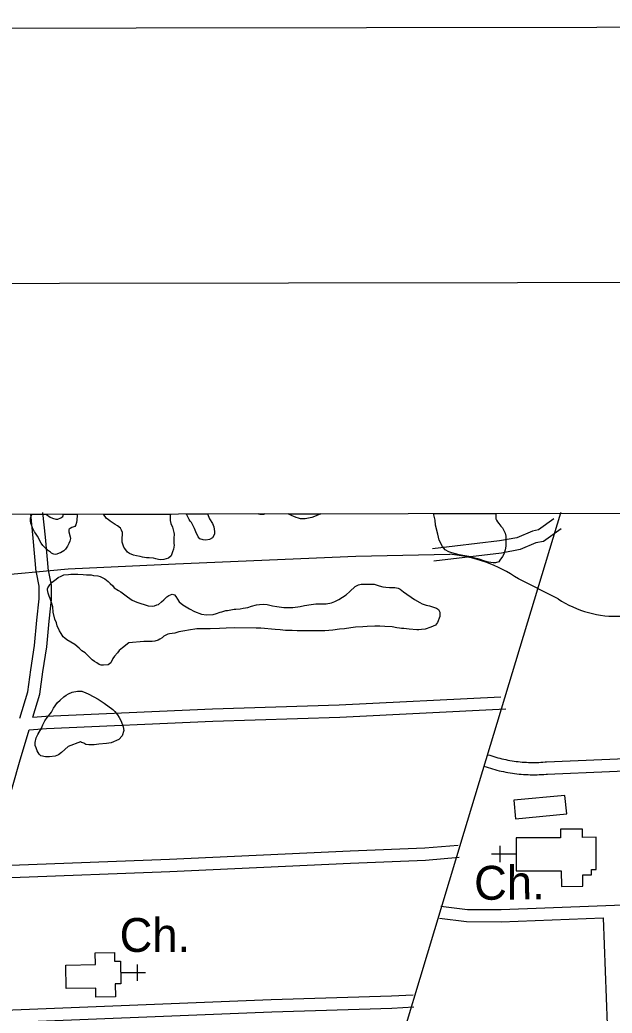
# Model space of a CAD drawing. Extents: x 3313447 to 3351316, y 703786 to 729172.
# Drawn here: x 3336310 to 3337761, y 726156 to 728589 of the extents above; entities that cross this region are included whole.
import ezdxf

# ---------------------------------------------------------------- set-up
doc = ezdxf.new("R2010")
doc.units = 0
for name, color, linetype in [('G-ANNO-NPLT', 7, 'Continuous'), ('V-ANNO-SYMB', 7, 'Continuous'), ('V-BLDG-OTLN', 7, 'Continuous'), ('V-GRID-FRAM', 7, 'Continuous'), ('V-ROAD-CNTR', 7, 'Continuous'), ('V-SITE-OTLN', 7, 'Continuous'), ('V-SITE-OTLN-IDEN', 7, 'Continuous'), ('V-SITE-VEGE', 7, 'Continuous')]:
    doc.layers.add(name, color=color, linetype=linetype)

msp = doc.modelspace()

# ---------------------------------------------------------------- linework, layer by layer
at = {"layer": 'G-ANNO-NPLT'}
msp.add_lwpolyline([(3314065.9, 704369.2), (3350732.5, 704422.5), (3350697.3, 728589.1), (3314030.7, 728535.8)], close=True, dxfattribs=at)
at = {"layer": 'V-ANNO-SYMB'}
msp.add_lwpolyline([(3316815.1, 704998.2), (3349898.2, 705046.3), (3349864.9, 727962.9), (3316781.7, 727914.8), (3316815.1, 704998.2)], dxfattribs=at)
at = {"layer": 'V-BLDG-OTLN'}
for points in [[(3337524.2, 726632.3), (3337649.5, 726644.1), (3337645.2, 726689.6), (3337519.9, 726677.8)], [(3337525.8, 726504.7), (3337636.3, 726505.1), (3337636.5, 726466.9), (3337689.1, 726467), (3337689, 726495.1), (3337710.1, 726495.1), (3337710, 726507.9), (3337722, 726507.9), (3337721.8, 726587), (3337687.8, 726586.9), (3337687.8, 726607), (3337634.7, 726606.8), (3337634.7, 726585.9), (3337525.6, 726585.5)], [(3336422.8, 726273.9), (3336495.2, 726275.1), (3336494.7, 726303.7), (3336541.7, 726304.5), (3336542.1, 726283.6), (3336556.5, 726283.8), (3336557.5, 726228.3), (3336543.5, 726228.1), (3336544, 726196.5), (3336496.4, 726195.7), (3336496, 726217.7), (3336423.8, 726216.5)]]:
    msp.add_lwpolyline(points, close=True, dxfattribs=at)
at = {"layer": 'V-GRID-FRAM'}
msp.add_lwpolyline([(3317576.9, 727351), (3317595.4, 709166), (3349105.8, 709211.8), (3349071.4, 727396.8), (3317576.9, 727351)], dxfattribs=at)
at = {"layer": 'V-ROAD-CNTR'}
for points in [[(3335217.4, 719381.5), (3335318.8, 719725.4), (3335468, 720221.3), (3335685.1, 720939.9), (3335834, 721435), (3336029.6, 722078.9), (3336282.6, 722901.3), (3336553.4, 723803.4), (3336653.5, 724128.8), (3336790.1, 724572.4), (3336814.3, 724649.8), (3336887.2, 724940.5), (3337149.4, 725773.2), (3337398.6, 726599.2), (3337635.1, 727381.4), (3337635.6, 727383)], [(3336350.4, 727237), (3336343.1, 727319.3), (3336336.8, 727379.6)], [(3336380.3, 727239.7), (3336373, 727322.1), (3336366.6, 727382.7)], [(3337618.3, 727366.9), (3337580.6, 727339.7), (3337565.6, 727337), (3337527, 727320.9), (3337485.2, 727312.9), (3337320.6, 727293.3)], [(3337635.8, 727342.6), (3337592.6, 727311.4), (3337574.2, 727308.1), (3337535.7, 727292), (3337489.8, 727283.2), (3337324.1, 727263.5)], [(3335666.5, 727180.8), (3335736.1, 727184.6), (3335923, 727192.7), (3336079.3, 727205.2), (3336234.3, 727226.3), (3336428.3, 727244.2), (3336691, 727256.5), (3337132.8, 727275.5), (3337363.5, 727280.3)], [(3336342.2, 726881.2), (3336359.3, 726937.3), (3336366.4, 726992.6), (3336376.1, 727053.3), (3336381.8, 727116), (3336387.6, 727169.2), (3336387.7, 727204.8), (3336380, 727241.7)], [(3336310.2, 726878.8), (3336329.8, 726943.7), (3336336.7, 726996.9), (3336346.3, 727057), (3336351.9, 727119), (3336357.6, 727170.9), (3336357.7, 727201.8), (3336350.6, 727235.5)], [(3337628.3, 727171.1), (3337531.1, 727219.9)], [(3336342.2, 726881.2), (3336373.4, 726883.5), (3336781.9, 726901.5), (3337092.5, 726911.1), (3337488.2, 726930.7)], [(3336332.9, 726850.4), (3336375.2, 726853.6), (3336783.1, 726871.5), (3337093.8, 726881.2), (3337500.5, 726901.3)], [(3336233, 726516), (3336259.9, 726601.5), (3336309, 726771.4), (3336332.9, 726850.4)], [(3337456.7, 726789.4), (3337461.6, 726787.8), (3337466.4, 726786.2), (3337471.2, 726784.7), (3337476.1, 726783.2), (3337481, 726781.9), (3337485.9, 726780.6), (3337490.8, 726779.4), (3337495.7, 726778.3), (3337500.7, 726777.2), (3337505.7, 726776.2), (3337510.6, 726775.3), (3337515.6, 726774.5), (3337520.7, 726773.7), (3337525.7, 726773), (3337530.7, 726772.4), (3337535.7, 726771.9), (3337540.8, 726771.4), (3337545.8, 726771.1), (3337550.9, 726770.8), (3337556, 726770.5), (3337561, 726770.4), (3337566.1, 726770.3), (3337571.1, 726770.3), (3337576.2, 726770.4), (3337581.3, 726770.6), (3337586.3, 726770.8), (3337591.4, 726771.1), (3337596.5, 726771.5), (3337599.6, 726771.8)], [(3337600.3, 726771.8), (3338064.9, 726791.5)], [(3337601.6, 726741.8), (3338670.2, 726787.1)], [(3337446.9, 726761.1), (3337452, 726759.3), (3337457.3, 726757.6), (3337462.6, 726756), (3337467.8, 726754.4), (3337473.2, 726752.9), (3337478.5, 726751.5), (3337483.9, 726750.2), (3337489.2, 726749), (3337494.6, 726747.8), (3337500.1, 726746.7), (3337505.5, 726745.8), (3337510.9, 726744.8), (3337516.4, 726744), (3337521.9, 726743.3), (3337527.3, 726742.6), (3337532.8, 726742), (3337538.3, 726741.5), (3337543.8, 726741.1), (3337549.3, 726740.8), (3337554.8, 726740.6), (3337560.4, 726740.4), (3337565.9, 726740.3), (3337571.4, 726740.3), (3337576.9, 726740.4), (3337582.4, 726740.6), (3337587.9, 726740.8), (3337593.5, 726741.2), (3337598.9, 726741.6), (3337602.2, 726741.9)], [(3336233, 726516), (3336288.1, 726518.4), (3336676.4, 726533.5), (3337118.8, 726553.8), (3337301.8, 726560.9), (3337383.4, 726568.1)], [(3336223.5, 726485.5), (3336289.4, 726488.5), (3336677.7, 726503.5), (3337120, 726523.8), (3337303.6, 726531), (3337386, 726538.2)], [(3337341.5, 726418.6), (3337406.4, 726410.5), (3337488.7, 726410), (3338686, 726455.7)], [(3337337.7, 726388.8), (3337404.4, 726380.5), (3337489.1, 726380), (3337738.5, 726389.5)], [(3337738.5, 726389.5), (3337751.3, 726062.9)], [(3336119.5, 726157.3), (3336210.3, 726161.1), (3336925.9, 726189.7), (3337220.4, 726198.6), (3337273.3, 726201.4)], [(3336109.7, 726126.9), (3336211.5, 726131.1), (3336926.9, 726159.7), (3337221.6, 726168.6), (3337274.9, 726171.5)]]:
    msp.add_lwpolyline(points, dxfattribs=at)
for centre, radius, start, end in [((3337329.7, 726924), 358, 55.7561, 84.5748), ((3337768.4, 727380.2), 251.7, 236.1954, 273.4345)]:
    msp.add_arc(centre, radius, start, end, dxfattribs=at)
at = {"layer": 'V-SITE-OTLN'}
for p, q in [((3337485.6, 726566), (3337485.7, 726526)), ((3337525.7, 726546.1), (3337465.7, 726545.9)), ((3336597.9, 726235.8), (3336597.9, 726275.8)), ((3336557.9, 726255.8), (3336617.9, 726255.8))]:
    msp.add_line(p, q, dxfattribs=at)
at = {"layer": 'V-SITE-VEGE'}
for p, q in [((3336336.4, 727368.5), (3336337.8, 727373.4)), ((3336336.4, 727361.2), (3336336.4, 727368.5)), ((3336337.4, 727356.7), (3336336.4, 727361.2)), ((3336337.8, 727373.4), (3336340.4, 727378.3)), ((3336340.4, 727378.3), (3336374.6, 727378.3)), ((3336374.6, 727378.3), (3336375.4, 727377.8)), ((3336375.4, 727377.8), (3336384.1, 727371.2)), ((3336384.1, 727371.2), (3336390, 727368.4)), ((3336390, 727368.4), (3336398, 727366.2)), ((3336398, 727366.2), (3336403.2, 727366.2)), ((3336403.2, 727366.2), (3336410.5, 727369.7)), ((3336410.5, 727369.7), (3336415.1, 727373.1)), ((3336415.1, 727373.1), (3336417.1, 727378.4)), ((3336417.1, 727378.4), (3336450.9, 727378.5)), ((3336449.8, 727363.6), (3336449.1, 727357.7)), ((3336450.9, 727376.2), (3336449.8, 727363.6)), ((3336450.9, 727378.5), (3336450.9, 727376.2)), ((3336515.2, 727378.6), (3336679, 727378.8)), ((3336516, 727376.6), (3336515.2, 727378.6)), ((3336518.8, 727372.4), (3336516, 727376.6)), ((3336522.2, 727367.6), (3336518.8, 727372.4)), ((3336526.4, 727365.5), (3336522.2, 727367.6)), ((3336531.6, 727361.6), (3336526.4, 727365.5)), ((3336536.1, 727358.1), (3336531.6, 727361.6)), ((3336678.5, 727374.7), (3336678.4, 727362.8)), ((3336678.4, 727362.8), (3336680.1, 727355.5)), ((3336679, 727378.8), (3336678.5, 727374.7)), ((3336717.6, 727378.8), (3336769.5, 727378.9)), ((3336719.2, 727376.6), (3336717.6, 727378.8)), ((3336721.6, 727371.7), (3336719.2, 727376.6)), ((3336725.1, 727365.1), (3336721.6, 727371.7)), ((3336727.5, 727361.3), (3336725.1, 727365.1)), ((3336730.6, 727357.8), (3336727.5, 727361.3)), ((3336769.5, 727378.9), (3336774.8, 727367.4)), ((3336774.8, 727367.4), (3336781.7, 727355.5)), ((3336894.7, 727379.1), (3336910.4, 727379.1)), ((3336899.1, 727377.7), (3336894.7, 727379.1)), ((3336907.1, 727377.7), (3336899.1, 727377.7)), ((3336910.4, 727379.1), (3336907.1, 727377.7)), ((3336967.7, 727379.2), (3337047.2, 727379.3)), ((3336971.8, 727376.8), (3336967.7, 727379.2)), ((3336976.7, 727374.3), (3336971.8, 727376.8)), ((3336981.2, 727372.6), (3336976.7, 727374.3)), ((3336987.1, 727370.1), (3336981.2, 727372.6)), ((3336992.6, 727368.4), (3336987.1, 727370.1)), ((3336997.5, 727367.3), (3336992.6, 727368.4)), ((3337009.3, 727367.3), (3336997.5, 727367.3)), ((3337017, 727368.3), (3337009.3, 727367.3)), ((3337025.4, 727370.4), (3337017, 727368.3)), ((3337032, 727372.8), (3337025.4, 727370.4)), ((3337047.2, 727379.3), (3337032, 727372.8)), ((3337323.2, 727379.7), (3337476.3, 727380)), ((3337327.7, 727363.7), (3337323.2, 727379.7)), ((3337328.4, 727351.2), (3337327.7, 727363.7)), ((3337476.3, 727380), (3337476.3, 727367.4)), ((3337476.3, 727367.4), (3337477.3, 727363.9)), ((3337477.3, 727363.9), (3337480.1, 727359.4)), ((3337480.1, 727359.4), (3337483.6, 727355.9)), ((3336339.8, 727349.7), (3336337.4, 727356.7)), ((3336341.2, 727345.2), (3336339.8, 727349.7)), ((3336346.1, 727335.5), (3336341.2, 727345.2)), ((3336348.1, 727331.6), (3336346.1, 727335.5)), ((3336430.3, 727340), (3336430.2, 727334.8)), ((3336430.2, 727334.8), (3336433.7, 727323)), ((3336431.3, 727341.8), (3336430.3, 727340)), ((3336433.1, 727343.2), (3336431.3, 727341.8)), ((3336437.6, 727345.6), (3336433.1, 727343.2)), ((3336440, 727346.6), (3336437.6, 727345.6)), ((3336442.1, 727347.6), (3336440, 727346.6)), ((3336444.6, 727348.3), (3336442.1, 727347.6)), ((3336447.4, 727352.5), (3336444.6, 727348.3)), ((3336449.1, 727357.7), (3336447.4, 727352.5)), ((3336543.4, 727353.2), (3336536.1, 727358.1)), ((3336549.3, 727349.7), (3336543.4, 727353.2)), ((3336556.6, 727344.1), (3336549.3, 727349.7)), ((3336559, 727339.2), (3336556.6, 727344.1)), ((3336561.4, 727333.7), (3336559, 727339.2)), ((3336680.1, 727355.5), (3336684.3, 727346.8)), ((3336684.3, 727346.8), (3336686, 727339.9)), ((3336686, 727339.9), (3336687, 727333.9)), ((3336733, 727353.3), (3336730.6, 727357.8)), ((3336737.9, 727343.5), (3336733, 727353.3)), ((3336741.3, 727334.8), (3336737.9, 727343.5)), ((3336747.2, 727323.3), (3336741.3, 727334.8)), ((3336781.7, 727355.5), (3336785.2, 727347.2)), ((3336785.2, 727347.2), (3336786.9, 727336)), ((3336786.9, 727336), (3336786.5, 727329.1)), ((3337333.5, 727329.3), (3337328.4, 727351.2)), ((3337483.6, 727355.9), (3337488.4, 727348.9)), ((3337488.4, 727348.9), (3337492.2, 727344.7)), ((3337492.2, 727344.7), (3337496.7, 727336.7)), ((3337496.7, 727336.7), (3337498.8, 727332.2)), ((3336353, 727324.3), (3336348.1, 727331.6)), ((3336362.7, 727307.6), (3336353, 727324.3)), ((3336432.6, 727312.2), (3336430.5, 727306.6)), ((3336434, 727319.1), (3336432.6, 727312.2)), ((3336433.7, 727323), (3336434, 727319.1)), ((3336560.6, 727309.7), (3336560.7, 727318.7)), ((3336560.7, 727318.7), (3336561.4, 727329.5)), ((3336561.4, 727329.5), (3336561.4, 727333.7)), ((3336687, 727333.9), (3336687.7, 727329.1)), ((3336687.7, 727329.1), (3336687, 727320)), ((3336687, 727320), (3336687, 727314.8)), ((3336687, 727314.8), (3336687.6, 727306.8)), ((3336751.3, 727318.4), (3336747.2, 727323.3)), ((3336759, 727315.2), (3336751.3, 727318.4)), ((3336765.3, 727314.9), (3336759, 727315.2)), ((3336775, 727316.2), (3336765.3, 727314.9)), ((3336782, 727320.4), (3336775, 727316.2)), ((3336786.5, 727329.1), (3336782, 727320.4)), ((3337337.3, 727315), (3337333.5, 727329.3)), ((3337345.6, 727299.3), (3337337.3, 727315)), ((3337498.8, 727332.2), (3337500.5, 727324.9)), ((3337500.5, 727324.9), (3337500.4, 727300.2)), ((3336366.5, 727301.6), (3336362.7, 727307.6)), ((3336369.9, 727298.1), (3336366.5, 727301.6)), ((3336380.3, 727288.7), (3336369.9, 727298.1)), ((3336385.2, 727285.2), (3336380.3, 727288.7)), ((3336417.9, 727288.9), (3336409.9, 727284.1)), ((3336421.8, 727293.1), (3336417.9, 727288.9)), ((3336427, 727300.4), (3336421.8, 727293.1)), ((3336430.5, 727306.6), (3336427, 727300.4)), ((3336564.8, 727297.5), (3336560.6, 727309.7)), ((3336566.9, 727294), (3336564.8, 727297.5)), ((3336573.8, 727285.6), (3336566.9, 727294)), ((3336578.6, 727282.1), (3336573.8, 727285.6)), ((3336684.4, 727286.3), (3336680.6, 727276.2)), ((3336686.5, 727292.5), (3336684.4, 727286.3)), ((3336688.3, 727302.3), (3336686.5, 727292.5)), ((3336687.6, 727306.8), (3336688.3, 727302.3)), ((3337351.5, 727290.9), (3337345.6, 727299.3)), ((3337361.2, 727286), (3337351.5, 727290.9)), ((3337368.5, 727283.6), (3337361.2, 727286)), ((3337499, 727290.8), (3337497.2, 727285.2)), ((3337500.4, 727300.2), (3337499, 727290.8)), ((3336387.6, 727283.1), (3336385.2, 727285.2)), ((3336390.7, 727281.7), (3336387.6, 727283.1)), ((3336393.2, 727280.3), (3336390.7, 727281.7)), ((3336397, 727279.6), (3336393.2, 727280.3)), ((3336400.5, 727280.3), (3336397, 727279.6)), ((3336406.8, 727282.7), (3336400.5, 727280.3)), ((3336409.9, 727284.1), (3336406.8, 727282.7)), ((3336588.4, 727278.3), (3336578.6, 727282.1)), ((3336595.7, 727276.5), (3336588.4, 727278.3)), ((3336605.1, 727274.7), (3336595.7, 727276.5)), ((3336610.6, 727273), (3336605.1, 727274.7)), ((3336620, 727271.5), (3336610.6, 727273)), ((3336627, 727271.5), (3336620, 727271.5)), ((3336637.1, 727270.4), (3336627, 727271.5)), ((3336643, 727269), (3336637.1, 727270.4)), ((3336649.9, 727267.6), (3336643, 727269)), ((3336655.8, 727266.9), (3336649.9, 727267.6)), ((3336662.8, 727267.6), (3336655.8, 727266.9)), ((3336674.6, 727270.3), (3336662.8, 727267.6)), ((3336680.6, 727276.2), (3336674.6, 727270.3)), ((3337376.8, 727281.1), (3337368.5, 727283.6)), ((3337385.9, 727279), (3337376.8, 727281.1)), ((3337399.8, 727276.5), (3337385.9, 727279)), ((3337409.9, 727274.4), (3337399.8, 727276.5)), ((3337424.8, 727270.9), (3337409.9, 727274.4)), ((3337434.9, 727268), (3337424.8, 727270.9)), ((3337448.8, 727263.5), (3337434.9, 727268)), ((3337458.2, 727260.7), (3337448.8, 727263.5)), ((3337482.9, 727262), (3337475.2, 727259.2)), ((3337486, 727265.4), (3337482.9, 727262)), ((3337492, 727274.8), (3337486, 727265.4)), ((3337495.1, 727280.7), (3337492, 727274.8)), ((3337497.2, 727285.2), (3337495.1, 727280.7)), ((3337469.3, 727259.2), (3337458.2, 727260.7)), ((3337475.2, 727259.2), (3337469.3, 727259.2))]:
    msp.add_line(p, q, dxfattribs=at)
for points in [[(3336515, 727008.7), (3336509.6, 727008.7), (3336504.6, 727010.4), (3336498.6, 727014.2), (3336492.6, 727017.6), (3336487.1, 727022), (3336470.1, 727039), (3336461.9, 727044), (3336455.3, 727050.1), (3336444.4, 727059.4), (3336435.1, 727065), (3336425.2, 727071), (3336420.3, 727074.9), (3336416.5, 727078.2), (3336411, 727086.5), (3336407.2, 727093.1), (3336401.7, 727104.6), (3336400.1, 727112.3), (3336395.8, 727121.6), (3336392, 727138.1), (3336390.9, 727151.3), (3336388.2, 727159.5), (3336384.4, 727171.6), (3336381.7, 727177.7), (3336379.5, 727184.8), (3336379, 727188.7), (3336377.9, 727193.1), (3336377.9, 727195.3), (3336379, 727198), (3336383.4, 727205.7), (3336388.9, 727211.7), (3336398.8, 727219.4), (3336404.3, 727223.2), (3336411.5, 727227), (3336417.5, 727229.7), (3336429.6, 727230.8), (3336434.6, 727231.9), (3336452.1, 727231.8), (3336465.3, 727230.6), (3336473.5, 727230.1), (3336485.1, 727229.5), (3336490.5, 727228.4), (3336501.5, 727227.8), (3336507, 727226.1), (3336513, 727222.3), (3336518.5, 727220), (3336526.2, 727213.4), (3336531.1, 727209), (3336538.2, 727203), (3336540.9, 727198), (3336551.4, 727191.9), (3336557.4, 727188.1), (3336567.2, 727180.9), (3336573.8, 727175.9), (3336579.8, 727172.1), (3336585.3, 727168.2), (3336596.3, 727162.7), (3336603.9, 727160.5), (3336617.1, 727156), (3336624.8, 727154.3), (3336635.8, 727153.2), (3336640.2, 727154.3), (3336645.7, 727156.5), (3336649.5, 727157.6), (3336657.2, 727164.1), (3336662.7, 727169), (3336670.4, 727175.6), (3336675.4, 727178.9), (3336683.1, 727182.7), (3336689.1, 727181), (3336692.4, 727176.6), (3336700, 727163.4), (3336709.3, 727156.3), (3336725.8, 727146.3), (3336737.8, 727139.7), (3336755.4, 727133.6), (3336767.4, 727131.9), (3336783.9, 727132.9), (3336791.6, 727135.1), (3336800.4, 727138.4), (3336804.8, 727139.5), (3336814.7, 727142.2), (3336819.1, 727142.7), (3336835, 727145.9), (3336838.9, 727145.9), (3336849.8, 727146.4), (3336857, 727148.1), (3336868.5, 727150.2), (3336877.3, 727153.5), (3336889.4, 727156.7), (3336897.1, 727157.3), (3336907.5, 727157.8), (3336915.7, 727157.2)], [(3336915.7, 727157.2), (3336928.9, 727153.8), (3336939.9, 727152.2), (3336956.9, 727149.9), (3336978.9, 727149.8), (3336996.4, 727152), (3337007.4, 727154.7), (3337023.9, 727157.4), (3337035.4, 727159), (3337060.1, 727158.9), (3337073.3, 727161), (3337081.6, 727164.3), (3337091.5, 727169.2), (3337109.1, 727181.2), (3337118.4, 727188.9), (3337131.6, 727200.9), (3337139.9, 727205.3), (3337145.9, 727206.9), (3337177.8, 727206.8), (3337185.5, 727204.6), (3337190.4, 727202.9), (3337199.2, 727200.7), (3337206.3, 727199.6), (3337215.6, 727199), (3337228.8, 727198.9), (3337236.5, 727197.3), (3337241.4, 727195), (3337249.6, 727188.4), (3337257.8, 727182.9), (3337268.2, 727175.2), (3337276.5, 727169.7), (3337289.6, 727161.9), (3337295.6, 727159.2), (3337305.5, 727155.8), (3337313.2, 727154.2), (3337330.7, 727148.6), (3337335.7, 727144.8), (3337338.9, 727138.7), (3337338.9, 727133.8), (3337338.4, 727127.7), (3337333.4, 727112.9), (3337327.9, 727106.9), (3337316.9, 727102), (3337302.6, 727096.6), (3337293.8, 727096.1), (3337287.7, 727095.5), (3337282.2, 727095.5), (3337263.6, 727096.7), (3337250.4, 727098.4), (3337244.9, 727098.4), (3337240, 727099.5), (3337233.4, 727100.1), (3337221.9, 727102.3), (3337204.3, 727103.5), (3337192.2, 727104.1), (3337179.6, 727104.1), (3337160.4, 727103.6), (3337150, 727102.6), (3337132.4, 727101.5), (3337120.9, 727099.9), (3337104.9, 727097.3), (3337092.9, 727096.7), (3337076.9, 727094.6), (3337067, 727093.5), (3337057.2, 727093), (3337042.3, 727092.5), (3336989.6, 727092.7), (3336977, 727093.3), (3336960.5, 727093.9), (3336947.4, 727095), (3336935.3, 727095.6), (3336900.2, 727099.1), (3336888.7, 727099.6), (3336836.5, 727099.8), (3336815.6, 727099.3), (3336799.2, 727098.3), (3336776.1, 727097.8), (3336761.3, 727097.3), (3336743.2, 727097.4), (3336723.4, 727094.7), (3336714.6, 727092.6), (3336699.8, 727089.9), (3336689.9, 727087.1), (3336676.7, 727085), (3336672.9, 727084.5), (3336662.4, 727079.6), (3336658.6, 727075.7), (3336653, 727071.9), (3336649.2, 727069.7), (3336641, 727067), (3336634.4, 727066.5), (3336613.5, 727066.5), (3336577.3, 727063.4), (3336561.3, 727051.4), (3336553, 727044.2), (3336549.2, 727038.8), (3336542, 727030.6), (3336538.2, 727025.1), (3336532.6, 727014.7), (3336526.6, 727009.2), (3336515, 727008.7)]]:
    msp.add_lwpolyline(points, dxfattribs=at)
msp.add_lwpolyline([(3336428.2, 726809.2), (3336412.2, 726794.4), (3336404.5, 726788.9), (3336396.8, 726785.7), (3336383.1, 726784.1), (3336372.6, 726784.1), (3336361.7, 726786.9), (3336357.3, 726790.7), (3336352.9, 726799), (3336349.7, 726806.1), (3336348, 726812.2), (3336347.5, 726819.3), (3336350.3, 726830.3), (3336354.2, 726838.5), (3336363, 726854.4), (3336366.3, 726862.6), (3336371.3, 726871.9), (3336376.8, 726880.7), (3336387.3, 726893.9), (3336392.8, 726903.7), (3336402.7, 726916.9), (3336408.8, 726922.9), (3336417.6, 726931.1), (3336423.7, 726935.4), (3336429.2, 726938.7), (3336438, 726942.5), (3336451.7, 726944.7), (3336461.6, 726944.7), (3336472, 726940.8), (3336477.5, 726938.6), (3336491.2, 726931.4), (3336502.1, 726925.3), (3336516.9, 726915.9), (3336537.7, 726899.9), (3336542.6, 726895.5), (3336549.2, 726886.7), (3336553, 726880.7), (3336558.5, 726871.3), (3336563.4, 726857.6), (3336565, 726848.8), (3336561.1, 726835.6), (3336552.8, 726826.3), (3336533.6, 726818.7), (3336522.1, 726816.5), (3336503.9, 726814.9), (3336492.4, 726813.3), (3336478.7, 726813.4), (3336472.1, 726814), (3336466.6, 726817.3), (3336464.4, 726818.4), (3336461.1, 726819.5), (3336458.9, 726820.6)], close=True, dxfattribs=at)

# ---------------------------------------------------------------- texts
at = {"layer": 'V-SITE-OTLN-IDEN'}
msp.add_text('Ch.', height=83, rotation=0.3995, dxfattribs=at).set_placement((3337423, 726433.8))
msp.add_text('Ch.', height=83, dxfattribs=at).set_placement((3336554.5, 726306.3))

doc.saveas('drawing.dxf')
